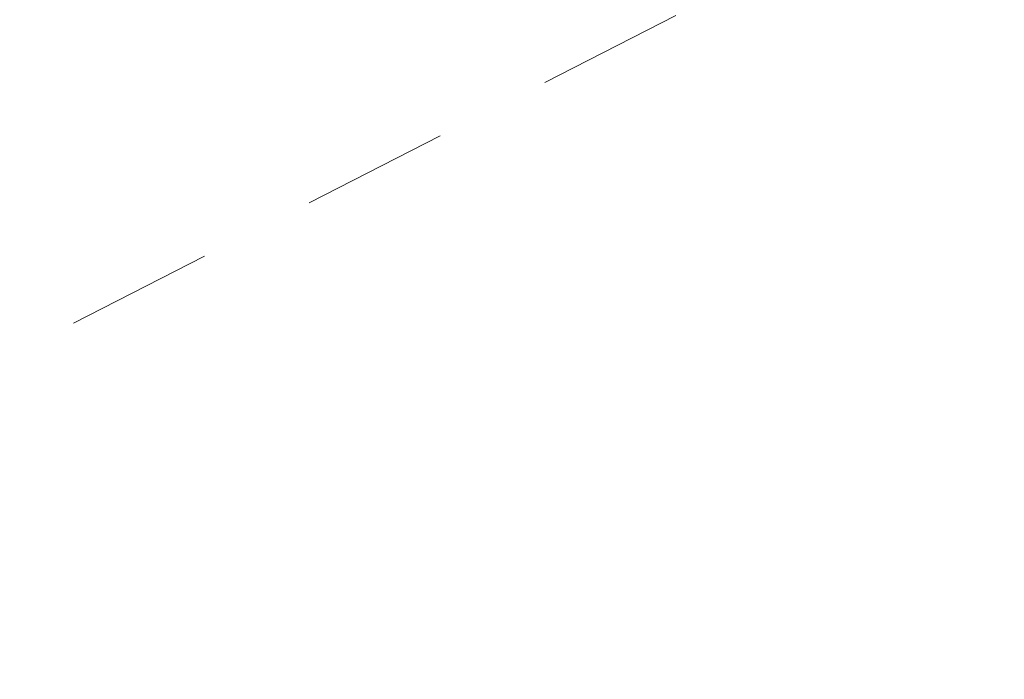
# Model space of a CAD drawing. Extents: x 1620708 to 2082925, y 607056 to 634194.
# Tile 215 of 656: x 1620936.795 to 1620937.632, y 607324.994 to 607325.555. Entities that reach past the tile are written whole.
import ezdxf

# ---------------------------------------------------------------- set-up
doc = ezdxf.new("R2010")
doc.units = 0
doc.header["$MEASUREMENT"] = 0
doc.linetypes.add('HIDDEN2', pattern=[0.1875, 0.125, -0.0625])
doc.layers.add('DT_X_Contour_Minor', color=1, linetype='HIDDEN2', lineweight=9, transparency=0.5)

msp = doc.modelspace()

# ---------------------------------------------------------------- linework, layer by layer
at = {"layer": 'DT_X_Contour_Minor', "transparency": 33554559, "elevation": 1046, "flags": 128}
msp.add_lwpolyline([(1621016.38701, 607385.54919), (1621016.16004, 607385.41211), (1621015.02192, 607384.72916), (1621013.13452, 607383.5981), (1621010.49784, 607382.01893), (1621002.46765, 607377.21033), (1620999.80694, 607375.61326), (1620997.84747, 607374.42849), (1620996.58922, 607373.65602), (1620996.0322, 607373.29586), (1620995.48179, 607372.88516), (1620995.24036, 607372.72464), (1620994.9289, 607372.55113), (1620994.5474, 607372.36461), (1620994.09587, 607372.16509), (1620988.37568, 607369.74301), (1620977.26352, 607365.03783), (1620974.51319, 607363.85082), (1620972.50294, 607362.93229), (1620971.23278, 607362.28223), (1620970.7027, 607361.90065), (1620970.27596, 607361.24108), (1620970.13453, 607360.99734), (1620970.03031, 607360.76081), (1620969.96329, 607360.5315), (1620969.93348, 607360.30939), (1620969.90358, 607359.72671), (1620969.88352, 607359.48716), (1620969.84575, 607359.20551), (1620969.79027, 607358.88177), (1620969.71709, 607358.51594), (1620969.49833, 607357.48425), (1620969.4178, 607357.13251), (1620969.34025, 607356.85106), (1620969.2657, 607356.63991), (1620969.19415, 607356.49905), (1620969.00732, 607356.21715), (1620968.67718, 607355.99049), (1620967.82689, 607355.52194), (1620966.45645, 607354.8115), (1620964.56585, 607353.85916), (1620958.83071, 607350.99708), (1620957.05631, 607349.82526), (1620956.03445, 607348.45639), (1620955.76512, 607346.89046), (1620956.24834, 607345.12746), (1620958.54032, 607340.1634), (1620959.10525, 607338.45063), (1620959.08107, 607337.03536), (1620958.46778, 607335.91759), (1620957.26537, 607335.09732), (1620953.27346, 607333.3066), (1620951.96041, 607332.71778), (1620951.01517, 607332.29435), (1620950.43775, 607332.03632), (1620950.22814, 607331.94368), (1620949.11891, 607331.51435), (1620948.59688, 607331.2707), (1620947.45481, 607330.70386), (1620945.69267, 607329.81382), (1620943.31048, 607328.60059), (1620936.13123, 607324.9344), (1620933.51933, 607323.66288), (1620931.06807, 607322.59796), (1620928.77743, 607321.73966), (1620926.64743, 607321.08796), (1620921.18161, 607319.62557), (1620919.35635, 607319.11564), (1620917.97995, 607318.68262), (1620917.0524, 607318.32652), (1620916.5737, 607318.04734), (1620915.89565, 607317.40541), (1620915.48723, 607317.32559), (1620914.77051, 607317.56755), (1620913.7455, 607318.13131), (1620912.41218, 607319.01685), (1620908.4456, 607321.80736), (1620907.10451, 607322.74375), (1620906.05616, 607323.46003), (1620905.30057, 607323.9562), (1620904.83772, 607324.23227), (1620903.99378, 607324.67497), (1620903.70911, 607324.82106), (1620903.48807, 607324.92729), (1620903.33064, 607324.99366), (1620903.23683, 607325.02017), (1620903.0715, 607325.03773), (1620902.78194, 607324.8732), (1620902.03725, 607324.36642), (1620900.83744, 607323.5174), (1620899.1825, 607322.32614), (1620894.1625, 607318.69313), (1620892.50623, 607317.49856), (1620891.30244, 607316.63962), (1620890.55111, 607316.11631), (1620890.25225, 607315.92863), (1620890.05858, 607315.87564), (1620889.96685, 607315.84694), (1620889.83692, 607315.80057), (1620889.66877, 607315.73654), (1620889.46243, 607315.65485), (1620888.86123, 607315.41345), (1620888.41351, 607315.2242), (1620887.52124, 607314.83749), (1620886.18442, 607314.25332), (1620884.40306, 607313.4717), (1620879.06003, 607311.12411), (1620877.11271, 607310.23166), (1620875.27802, 607309.31503), (1620873.55596, 607308.3742), (1620871.94654, 607307.40919), (1620867.80491, 607304.80355), (1620866.37117, 607303.92059), (1620865.17618, 607303.22593), (1620864.21993, 607302.71956), (1620863.50242, 607302.40149), (1620861.9074, 607301.80436), (1620861.34449, 607301.5928), (1620860.85202, 607301.40596), (1620860.43, 607301.24384), (1620860.07843, 607301.10644), (1620859.23482, 607300.77299), (1620858.56101, 607300.51491), (1620857.17229, 607299.99076), (1620855.06865, 607299.20053), (1620854.73213, 607299.07441)], dxfattribs=at)

doc.saveas('drawing.dxf')
